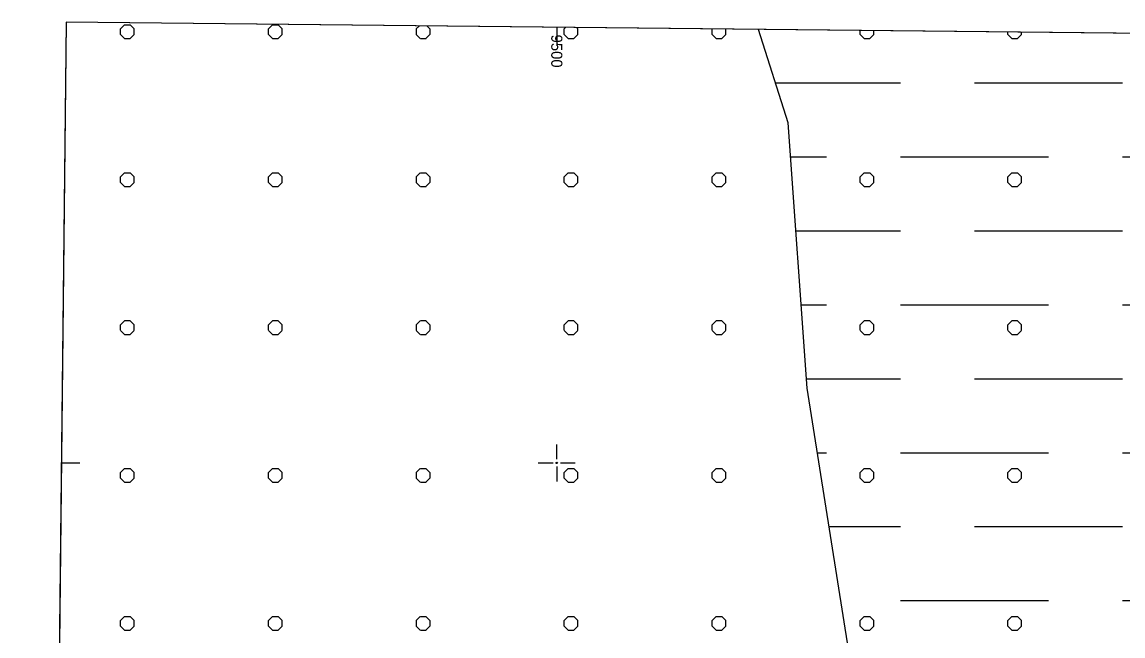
# Model space of a CAD drawing. Extents: x 419109 to 421295, y 4452223 to 4457798.
# Drawn here: x 419138 to 419883, y 4457383 to 4457798 of the extents above; entities that cross this region are included whole.
import ezdxf

# ---------------------------------------------------------------- set-up
doc = ezdxf.new("R2010")
doc.units = 0
for name, color, linetype in [('PAFTALAMA', 7, 'Continuous'), ('PL_KA_TARIM_ALANI', 7, 'Continuous'), ('SN_TASKIN', 7, 'Continuous'), ('SN_TR_TASKIN', 7, 'Continuous'), ('TR_TARIMALANI', 7, 'Continuous')]:
    doc.layers.add(name, color=color, linetype=linetype)

msp = doc.modelspace()

# ---------------------------------------------------------------- linework, layer by layer
at = {"layer": 'PAFTALAMA'}
for p, q in [((421295.36, 4457775.52), (419168.18, 4457798.01)), ((419500, 4457794.51), (419500, 4457794.51)), ((419500, 4457794.51), (419500, 4457782.01)), ((419500, 4457502.5), (419500, 4457512.5)), ((419164.98, 4457500), (419177.48, 4457500)), ((419487.5, 4457500), (419497.5, 4457500)), ((419500, 4457497.5), (419500, 4457487.5)), ((419502.5, 4457500), (419512.5, 4457500))]:
    msp.add_line(p, q, dxfattribs=at)
msp.add_lwpolyline([(419168.18, 4457798.01), (419138.44, 4455021.89), (421266.41, 4454999.4), (421295.36, 4457775.52)], dxfattribs=at)
msp.add_circle((419500, 4457500), 0.5, dxfattribs=at)
at = {"layer": 'PL_KA_TARIM_ALANI'}
msp.add_lwpolyline([(419918.87, 4457790.08), (419168.18, 4457798.01), (419159.16, 4456956.55)], dxfattribs=at)
at = {"layer": 'SN_TASKIN'}
msp.add_lwpolyline([(421279.09, 4456215.61), (421195.31, 4456240.09), (421032.23, 4456272.97), (420928.59, 4456320.69), (420834.21, 4456393.35), (420746.64, 4456480.52), (420663.92, 4456586.47), (420574.11, 4456669.5), (420422.96, 4456744.08), (420282.11, 4456812), (420160.8, 4456835.05), (420091.41, 4456837.4), (419960.89, 4456961.81), (419854.4, 4457049.62), (419750.61, 4457217.33), (419705.67, 4457319.89), (419669.27, 4457550.58), (419656.39, 4457729.95), (419636.42, 4457793.06)], dxfattribs=at)
at = {"layer": 'SN_TR_TASKIN'}
for p, q in [((419647.86, 4457756.9), (419732.43, 4457756.9)), ((419782.43, 4457756.9), (419882.43, 4457756.9)), ((419658.05, 4457706.9), (419682.43, 4457706.9)), ((419732.43, 4457706.9), (419832.43, 4457706.9)), ((419882.43, 4457706.9), (419982.43, 4457706.9)), ((419661.64, 4457656.9), (419732.43, 4457656.9)), ((419782.43, 4457656.9), (419882.43, 4457656.9)), ((419665.23, 4457606.9), (419682.43, 4457606.9)), ((419732.43, 4457606.9), (419832.43, 4457606.9)), ((419882.43, 4457606.9), (419982.43, 4457606.9)), ((419668.81, 4457556.9), (419732.43, 4457556.9)), ((419782.43, 4457556.9), (419882.43, 4457556.9)), ((419676.16, 4457506.9), (419682.43, 4457506.9)), ((419732.43, 4457506.9), (419832.43, 4457506.9)), ((419882.43, 4457506.9), (419982.43, 4457506.9)), ((419684.05, 4457456.9), (419732.43, 4457456.9)), ((419782.43, 4457456.9), (419882.43, 4457456.9)), ((419732.43, 4457406.9), (419832.43, 4457406.9)), ((419882.43, 4457406.9), (419982.43, 4457406.9))]:
    msp.add_line(p, q, dxfattribs=at)
at = {"layer": 'TR_TARIMALANI'}
for p, q in [((419205.01, 4457793.4), (419207.71, 4457796.11)), ((419205.04, 4457789.6), (419205.04, 4457793.43)), ((419207.75, 4457796.14), (419211.58, 4457796.14)), ((419214.26, 4457793.4), (419211.55, 4457796.11)), ((419214.29, 4457789.6), (419214.29, 4457793.43)), ((419305.01, 4457793.4), (419307.71, 4457796.11)), ((419305.04, 4457789.6), (419305.04, 4457793.43)), ((419307.75, 4457796.14), (419311.58, 4457796.14)), ((419314.26, 4457793.4), (419311.55, 4457796.11)), ((419314.29, 4457789.6), (419314.29, 4457793.43)), ((419405, 4457793.4), (419407.09, 4457795.49)), ((419405.04, 4457789.6), (419405.04, 4457793.43)), ((419414.25, 4457793.4), (419412.22, 4457795.43)), ((419414.29, 4457789.6), (419414.29, 4457793.43)), ((419505, 4457793.4), (419506.05, 4457794.44)), ((419505.04, 4457789.6), (419505.04, 4457793.43)), ((419514.25, 4457793.4), (419513.29, 4457794.37)), ((419514.29, 4457789.6), (419514.29, 4457793.43)), ((419605.04, 4457789.6), (419605.04, 4457793.4)), ((419614.29, 4457789.6), (419614.29, 4457793.3)), ((419705.04, 4457789.6), (419705.04, 4457792.34)), ((419714.29, 4457789.6), (419714.29, 4457792.24)), ((419805.04, 4457789.6), (419805.04, 4457791.28)), ((419814.29, 4457789.6), (419814.29, 4457791.18)), ((419207.72, 4457786.86), (419205.01, 4457789.57)), ((419207.75, 4457786.89), (419211.58, 4457786.89)), ((419211.55, 4457786.86), (419214.25, 4457789.57)), ((419307.72, 4457786.86), (419305.01, 4457789.57)), ((419307.75, 4457786.89), (419311.58, 4457786.89)), ((419311.55, 4457786.86), (419314.25, 4457789.57)), ((419407.71, 4457786.86), (419405.01, 4457789.57)), ((419407.75, 4457786.89), (419411.58, 4457786.89)), ((419411.54, 4457786.86), (419414.25, 4457789.57)), ((419507.71, 4457786.86), (419505, 4457789.57)), ((419507.75, 4457786.89), (419511.58, 4457786.89)), ((419511.54, 4457786.86), (419514.25, 4457789.57)), ((419607.71, 4457786.86), (419605, 4457789.57)), ((419607.75, 4457786.89), (419611.58, 4457786.89)), ((419611.54, 4457786.86), (419614.25, 4457789.57)), ((419707.71, 4457786.86), (419705, 4457789.57)), ((419707.75, 4457786.89), (419711.58, 4457786.89)), ((419711.54, 4457786.86), (419714.25, 4457789.57)), ((419807.71, 4457786.86), (419805, 4457789.57)), ((419807.75, 4457786.89), (419811.58, 4457786.89)), ((419811.54, 4457786.86), (419814.25, 4457789.57)), ((419205.01, 4457693.4), (419207.71, 4457696.11)), ((419207.75, 4457696.14), (419211.58, 4457696.14)), ((419214.26, 4457693.4), (419211.55, 4457696.11)), ((419305.01, 4457693.4), (419307.71, 4457696.11)), ((419307.75, 4457696.14), (419311.58, 4457696.14)), ((419314.26, 4457693.4), (419311.55, 4457696.11)), ((419405, 4457693.4), (419407.71, 4457696.11)), ((419407.75, 4457696.14), (419411.58, 4457696.14)), ((419414.25, 4457693.4), (419411.55, 4457696.11)), ((419505, 4457693.4), (419507.71, 4457696.11)), ((419507.75, 4457696.14), (419511.58, 4457696.14)), ((419514.25, 4457693.4), (419511.54, 4457696.11)), ((419605, 4457693.4), (419607.71, 4457696.11)), ((419607.75, 4457696.14), (419611.58, 4457696.14)), ((419614.25, 4457693.4), (419611.54, 4457696.11)), ((419705, 4457693.4), (419707.71, 4457696.11)), ((419707.75, 4457696.14), (419711.58, 4457696.14)), ((419714.25, 4457693.4), (419711.54, 4457696.11)), ((419805, 4457693.4), (419807.71, 4457696.11)), ((419807.75, 4457696.14), (419811.58, 4457696.14)), ((419814.25, 4457693.4), (419811.54, 4457696.11)), ((419207.72, 4457686.86), (419205.01, 4457689.57)), ((419205.04, 4457689.6), (419205.04, 4457693.43)), ((419207.75, 4457686.89), (419211.58, 4457686.89)), ((419211.55, 4457686.86), (419214.25, 4457689.57)), ((419214.29, 4457689.6), (419214.29, 4457693.43)), ((419307.72, 4457686.86), (419305.01, 4457689.57)), ((419305.04, 4457689.6), (419305.04, 4457693.43)), ((419307.75, 4457686.89), (419311.58, 4457686.89)), ((419311.55, 4457686.86), (419314.25, 4457689.57)), ((419314.29, 4457689.6), (419314.29, 4457693.43)), ((419407.71, 4457686.86), (419405.01, 4457689.57)), ((419405.04, 4457689.6), (419405.04, 4457693.43)), ((419407.75, 4457686.89), (419411.58, 4457686.89)), ((419411.54, 4457686.86), (419414.25, 4457689.57)), ((419414.29, 4457689.6), (419414.29, 4457693.43)), ((419507.71, 4457686.86), (419505, 4457689.57)), ((419505.04, 4457689.6), (419505.04, 4457693.43)), ((419507.75, 4457686.89), (419511.58, 4457686.89)), ((419511.54, 4457686.86), (419514.25, 4457689.57)), ((419514.29, 4457689.6), (419514.29, 4457693.43)), ((419607.71, 4457686.86), (419605, 4457689.57)), ((419605.04, 4457689.6), (419605.04, 4457693.43)), ((419607.75, 4457686.89), (419611.58, 4457686.89)), ((419611.54, 4457686.86), (419614.25, 4457689.57)), ((419614.29, 4457689.6), (419614.29, 4457693.43)), ((419707.71, 4457686.86), (419705, 4457689.57)), ((419705.04, 4457689.6), (419705.04, 4457693.43)), ((419707.75, 4457686.89), (419711.58, 4457686.89)), ((419711.54, 4457686.86), (419714.25, 4457689.57)), ((419714.29, 4457689.6), (419714.29, 4457693.43)), ((419807.71, 4457686.86), (419805, 4457689.57)), ((419805.04, 4457689.6), (419805.04, 4457693.43)), ((419807.75, 4457686.89), (419811.58, 4457686.89)), ((419811.54, 4457686.86), (419814.25, 4457689.57)), ((419814.29, 4457689.6), (419814.29, 4457693.43)), ((419205.01, 4457593.4), (419207.71, 4457596.11)), ((419205.04, 4457589.6), (419205.04, 4457593.43)), ((419207.75, 4457596.14), (419211.58, 4457596.14)), ((419214.26, 4457593.4), (419211.55, 4457596.11)), ((419214.29, 4457589.6), (419214.29, 4457593.43)), ((419305.01, 4457593.4), (419307.71, 4457596.11)), ((419305.04, 4457589.6), (419305.04, 4457593.43)), ((419307.75, 4457596.14), (419311.58, 4457596.14)), ((419314.26, 4457593.4), (419311.55, 4457596.11)), ((419314.29, 4457589.6), (419314.29, 4457593.43)), ((419405, 4457593.4), (419407.71, 4457596.11)), ((419405.04, 4457589.6), (419405.04, 4457593.43)), ((419407.75, 4457596.14), (419411.58, 4457596.14)), ((419414.25, 4457593.4), (419411.55, 4457596.11)), ((419414.29, 4457589.6), (419414.29, 4457593.43)), ((419505, 4457593.4), (419507.71, 4457596.11)), ((419505.04, 4457589.6), (419505.04, 4457593.43)), ((419507.75, 4457596.14), (419511.58, 4457596.14)), ((419514.25, 4457593.4), (419511.54, 4457596.11)), ((419514.29, 4457589.6), (419514.29, 4457593.43)), ((419605, 4457593.4), (419607.71, 4457596.11)), ((419605.04, 4457589.6), (419605.04, 4457593.43)), ((419607.75, 4457596.14), (419611.58, 4457596.14)), ((419614.25, 4457593.4), (419611.54, 4457596.11)), ((419614.29, 4457589.6), (419614.29, 4457593.43)), ((419705, 4457593.4), (419707.71, 4457596.11)), ((419705.04, 4457589.6), (419705.04, 4457593.43)), ((419707.75, 4457596.14), (419711.58, 4457596.14)), ((419714.25, 4457593.4), (419711.54, 4457596.11)), ((419714.29, 4457589.6), (419714.29, 4457593.43)), ((419805, 4457593.4), (419807.71, 4457596.11)), ((419805.04, 4457589.6), (419805.04, 4457593.43)), ((419807.75, 4457596.14), (419811.58, 4457596.14)), ((419814.25, 4457593.4), (419811.54, 4457596.11)), ((419814.29, 4457589.6), (419814.29, 4457593.43)), ((419207.72, 4457586.86), (419205.01, 4457589.57)), ((419207.75, 4457586.89), (419211.58, 4457586.89)), ((419211.55, 4457586.86), (419214.25, 4457589.57)), ((419307.72, 4457586.86), (419305.01, 4457589.57)), ((419307.75, 4457586.89), (419311.58, 4457586.89)), ((419311.55, 4457586.86), (419314.25, 4457589.57)), ((419407.71, 4457586.86), (419405.01, 4457589.57)), ((419407.75, 4457586.89), (419411.58, 4457586.89)), ((419411.54, 4457586.86), (419414.25, 4457589.57)), ((419507.71, 4457586.86), (419505, 4457589.57)), ((419507.75, 4457586.89), (419511.58, 4457586.89)), ((419511.54, 4457586.86), (419514.25, 4457589.57)), ((419607.71, 4457586.86), (419605, 4457589.57)), ((419607.75, 4457586.89), (419611.58, 4457586.89)), ((419611.54, 4457586.86), (419614.25, 4457589.57)), ((419707.71, 4457586.86), (419705, 4457589.57)), ((419707.75, 4457586.89), (419711.58, 4457586.89)), ((419711.54, 4457586.86), (419714.25, 4457589.57)), ((419807.71, 4457586.86), (419805, 4457589.57)), ((419807.75, 4457586.89), (419811.58, 4457586.89)), ((419811.54, 4457586.86), (419814.25, 4457589.57)), ((419205.01, 4457493.4), (419207.71, 4457496.11)), ((419205.04, 4457489.6), (419205.04, 4457493.43)), ((419207.75, 4457496.14), (419211.58, 4457496.14)), ((419214.26, 4457493.4), (419211.55, 4457496.11)), ((419214.29, 4457489.6), (419214.29, 4457493.43)), ((419305.01, 4457493.4), (419307.71, 4457496.11)), ((419305.04, 4457489.6), (419305.04, 4457493.43)), ((419307.75, 4457496.14), (419311.58, 4457496.14)), ((419314.26, 4457493.4), (419311.55, 4457496.11)), ((419314.29, 4457489.6), (419314.29, 4457493.43)), ((419405, 4457493.4), (419407.71, 4457496.11)), ((419405.04, 4457489.6), (419405.04, 4457493.43)), ((419407.75, 4457496.14), (419411.58, 4457496.14)), ((419414.25, 4457493.4), (419411.55, 4457496.11)), ((419414.29, 4457489.6), (419414.29, 4457493.43)), ((419505, 4457493.4), (419507.71, 4457496.11)), ((419505.04, 4457489.6), (419505.04, 4457493.43)), ((419507.75, 4457496.14), (419511.58, 4457496.14)), ((419514.25, 4457493.4), (419511.54, 4457496.11)), ((419514.29, 4457489.6), (419514.29, 4457493.43)), ((419605, 4457493.4), (419607.71, 4457496.11)), ((419605.04, 4457489.6), (419605.04, 4457493.43)), ((419607.75, 4457496.14), (419611.58, 4457496.14)), ((419614.25, 4457493.4), (419611.54, 4457496.11)), ((419614.29, 4457489.6), (419614.29, 4457493.43)), ((419705, 4457493.4), (419707.71, 4457496.11)), ((419705.04, 4457489.6), (419705.04, 4457493.43)), ((419707.75, 4457496.14), (419711.58, 4457496.14)), ((419714.25, 4457493.4), (419711.54, 4457496.11)), ((419714.29, 4457489.6), (419714.29, 4457493.43)), ((419805, 4457493.4), (419807.71, 4457496.11)), ((419805.04, 4457489.6), (419805.04, 4457493.43)), ((419807.75, 4457496.14), (419811.58, 4457496.14)), ((419814.25, 4457493.4), (419811.54, 4457496.11)), ((419814.29, 4457489.6), (419814.29, 4457493.43)), ((419207.72, 4457486.86), (419205.01, 4457489.57)), ((419207.75, 4457486.89), (419211.58, 4457486.89)), ((419211.55, 4457486.86), (419214.25, 4457489.57)), ((419307.72, 4457486.86), (419305.01, 4457489.57)), ((419307.75, 4457486.89), (419311.58, 4457486.89)), ((419311.55, 4457486.86), (419314.25, 4457489.57)), ((419407.71, 4457486.86), (419405.01, 4457489.57)), ((419407.75, 4457486.89), (419411.58, 4457486.89)), ((419411.54, 4457486.86), (419414.25, 4457489.57)), ((419507.71, 4457486.86), (419505, 4457489.57)), ((419507.75, 4457486.89), (419511.58, 4457486.89)), ((419511.54, 4457486.86), (419514.25, 4457489.57)), ((419607.71, 4457486.86), (419605, 4457489.57)), ((419607.75, 4457486.89), (419611.58, 4457486.89)), ((419611.54, 4457486.86), (419614.25, 4457489.57)), ((419707.71, 4457486.86), (419705, 4457489.57)), ((419707.75, 4457486.89), (419711.58, 4457486.89)), ((419711.54, 4457486.86), (419714.25, 4457489.57)), ((419807.71, 4457486.86), (419805, 4457489.57)), ((419807.75, 4457486.89), (419811.58, 4457486.89)), ((419811.54, 4457486.86), (419814.25, 4457489.57)), ((419205.01, 4457393.4), (419207.71, 4457396.11)), ((419207.72, 4457386.86), (419205.01, 4457389.57)), ((419205.04, 4457389.6), (419205.04, 4457393.43)), ((419207.75, 4457396.14), (419211.58, 4457396.14)), ((419214.26, 4457393.4), (419211.55, 4457396.11)), ((419211.55, 4457386.86), (419214.25, 4457389.57)), ((419214.29, 4457389.6), (419214.29, 4457393.43)), ((419305.01, 4457393.4), (419307.71, 4457396.11)), ((419307.72, 4457386.86), (419305.01, 4457389.57)), ((419305.04, 4457389.6), (419305.04, 4457393.43)), ((419307.75, 4457396.14), (419311.58, 4457396.14)), ((419314.26, 4457393.4), (419311.55, 4457396.11)), ((419311.55, 4457386.86), (419314.25, 4457389.57)), ((419314.29, 4457389.6), (419314.29, 4457393.43)), ((419405, 4457393.4), (419407.71, 4457396.11)), ((419407.71, 4457386.86), (419405.01, 4457389.57)), ((419405.04, 4457389.6), (419405.04, 4457393.43)), ((419407.75, 4457396.14), (419411.58, 4457396.14)), ((419411.54, 4457386.86), (419414.25, 4457389.57)), ((419414.25, 4457393.4), (419411.55, 4457396.11)), ((419414.29, 4457389.6), (419414.29, 4457393.43)), ((419505, 4457393.4), (419507.71, 4457396.11)), ((419507.71, 4457386.86), (419505, 4457389.57)), ((419505.04, 4457389.6), (419505.04, 4457393.43)), ((419507.75, 4457396.14), (419511.58, 4457396.14)), ((419514.25, 4457393.4), (419511.54, 4457396.11)), ((419511.54, 4457386.86), (419514.25, 4457389.57)), ((419514.29, 4457389.6), (419514.29, 4457393.43)), ((419605, 4457393.4), (419607.71, 4457396.11)), ((419607.71, 4457386.86), (419605, 4457389.57)), ((419605.04, 4457389.6), (419605.04, 4457393.43)), ((419607.75, 4457396.14), (419611.58, 4457396.14)), ((419614.25, 4457393.4), (419611.54, 4457396.11)), ((419611.54, 4457386.86), (419614.25, 4457389.57)), ((419614.29, 4457389.6), (419614.29, 4457393.43)), ((419705, 4457393.4), (419707.71, 4457396.11)), ((419707.71, 4457386.86), (419705, 4457389.57)), ((419705.04, 4457389.6), (419705.04, 4457393.43)), ((419707.75, 4457396.14), (419711.58, 4457396.14)), ((419714.25, 4457393.4), (419711.54, 4457396.11)), ((419711.54, 4457386.86), (419714.25, 4457389.57)), ((419714.29, 4457389.6), (419714.29, 4457393.43)), ((419805, 4457393.4), (419807.71, 4457396.11)), ((419807.71, 4457386.86), (419805, 4457389.57)), ((419805.04, 4457389.6), (419805.04, 4457393.43)), ((419807.75, 4457396.14), (419811.58, 4457396.14)), ((419814.25, 4457393.4), (419811.54, 4457396.11)), ((419811.54, 4457386.86), (419814.25, 4457389.57)), ((419814.29, 4457389.6), (419814.29, 4457393.43)), ((419207.75, 4457386.89), (419211.58, 4457386.89)), ((419307.75, 4457386.89), (419311.58, 4457386.89)), ((419407.75, 4457386.89), (419411.58, 4457386.89)), ((419507.75, 4457386.89), (419511.58, 4457386.89)), ((419607.75, 4457386.89), (419611.58, 4457386.89)), ((419707.75, 4457386.89), (419711.58, 4457386.89)), ((419807.75, 4457386.89), (419811.58, 4457386.89))]:
    msp.add_line(p, q, dxfattribs=at)

# ---------------------------------------------------------------- texts
at = {"layer": 'PAFTALAMA'}
msp.add_text('9500', height=7.5, rotation=270, dxfattribs=at).set_placement((419496.25, 4457789.51))

doc.saveas('drawing.dxf')
